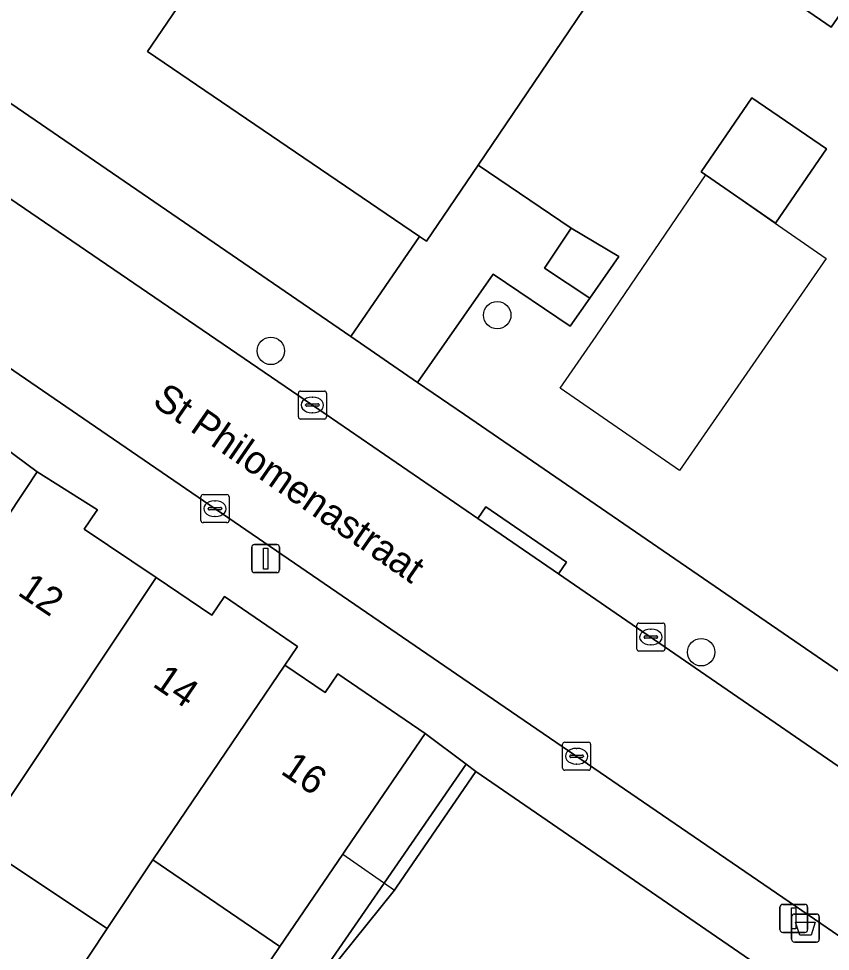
# Model space of a CAD drawing. Extents: x 159664 to 160323, y 385312 to 386115.
# Drawn here: x 160092.11 to 160121.09, y 385480.85 to 385514.12 of the extents above; entities that cross this region are included whole.
import ezdxf

# ---------------------------------------------------------------- set-up
doc = ezdxf.new("R2010")
doc.units = 0
for name, color, linetype in [('IMGEO_Afvalbak', 7, 'Continuous'), ('IMGEO_Boom', 7, 'Continuous'), ('IMGEO_Erf', 7, 'Continuous'), ('IMGEO_Kolk', 7, 'Continuous'), ('IMGEO_Lage_trafo', 7, 'Continuous'), ('IMGEO_Lichtmast', 7, 'Continuous'), ('IMGEO_Openbare_ruimte_label', 7, 'Continuous'), ('IMGEO_Pand', 7, 'Continuous'), ('IMGEO_Pand_nummerreeks', 7, 'Continuous'), ('IMGEO_Pand_overbouw', 7, 'Continuous'), ('IMGEO_Pand_vergunning_verleend', 7, 'Continuous'), ('IMGEO_Rijbaan_lokaal_open', 7, 'Continuous'), ('IMGEO_Voetpad_open', 7, 'Continuous')]:
    doc.layers.add(name, color=color, linetype=linetype)

msp = doc.modelspace()

# ---------------------------------------------------------------- linework, layer by layer
at = {"layer": 'IMGEO_Afvalbak'}
for p, q in [((160119.702, 385481.278), (160119.702, 385482.078)), ((160119.702, 385482.078), (160119.702, 385481.278)), ((160119.802, 385482.178), (160120.592, 385482.178)), ((160120.592, 385482.178), (160119.802, 385482.178)), ((160120.692, 385482.078), (160120.692, 385481.278)), ((160120.692, 385481.278), (160120.692, 385482.078)), ((160120.592, 385481.178), (160119.802, 385481.178)), ((160119.802, 385481.178), (160120.592, 385481.178))]:
    msp.add_line(p, q, dxfattribs=at)
msp.add_lwpolyline([(160119.845, 385481.892), (160120.549, 385481.892), (160120.4, 385481.422), (160119.994, 385481.422), (160119.845, 385481.892)], dxfattribs=at)
for centre, start, end in [((160119.802, 385482.078), 90, 180), ((160119.802, 385482.078), 90, 180), ((160120.592, 385482.078), 0, 90), ((160120.592, 385482.078), 360, 90), ((160119.802, 385481.278), 180, 270), ((160119.802, 385481.278), 180, 270), ((160120.592, 385481.278), 270, 0), ((160120.592, 385481.278), 270, 0)]:
    msp.add_arc(centre, 0.1, start, end, dxfattribs=at)
at = {"layer": 'IMGEO_Boom'}
for centre in [(160109.197, 385503.541), (160101.116, 385502.266), (160116.477, 385491.516)]:
    msp.add_circle(centre, 0.489, dxfattribs=at)
at = {"layer": 'IMGEO_Erf'}
for points in [[(160084.016, 385517.156), (160084.186, 385516.34), (160103.971, 385502.779), (160106.42, 385506.351), (160096.718, 385512.95), (160104.344, 385524.137), (160104.424, 385524.255), (160102.004, 385526.315), (160100.776, 385525.068), (160098.833, 385526.703), (160097.29, 385528.7), (160098.273, 385529.627), (160096.259, 385531.397), (160095.7, 385530.853), (160092.937, 385533.689), (160089.894, 385530.724), (160091.944, 385528.787), (160089.527, 385525.241)], [(160116.475, 385508.658), (160118.281, 385511.293), (160120.945, 385509.48), (160119.133, 385506.817)], [(160095.272, 385481.662), (160090.71, 385484.694), (160091.519, 385485.911), (160089.549, 385487.221), (160090.42, 385488.53), (160087.729, 385490.367), (160084.661, 385492.46), (160083.962, 385491.435), (160082.623, 385489.472), (160084.288, 385488.335), (160084.678, 385488.927), (160086.246, 385487.894), (160084.943, 385485.918), (160089.252, 385482.91), (160087.283, 385480.142), (160092.11, 385476.904), (160094.031, 385479.795)]]:
    msp.add_lwpolyline(points, close=True, dxfattribs=at)
for points in [[(160115.286, 385518.896), (160108.512, 385508.894), (160111.839, 385506.645), (160113.533, 385505.628), (160112.497, 385504.146), (160111.8, 385503.15), (160109.049, 385505.008), (160106.356, 385501.144), (160108.025, 385500), (160129.756, 385485.105), (160142.133, 385503.177), (160148.995, 385513.197), (160129.739, 385526.384)], [(160122.215, 385515.412), (160121.11, 385513.811), (160120.126, 385514.486)], [(160102.652, 385479.452), (160105.528, 385483.033), (160105.601, 385483.139), (160108.429, 385487.262), (160108.083, 385487.522), (160105.155, 385483.28), (160100.197, 385476.099)]]:
    msp.add_lwpolyline(points, dxfattribs=at)
at = {"layer": 'IMGEO_Kolk'}
for p, q in [((160102.099, 385499.909), (160102.099, 385500.761)), ((160102.174, 385500.835), (160103.026, 385500.835)), ((160102.587, 385500.615), (160102.612, 385500.615)), ((160103.1, 385500.761), (160103.1, 385499.909)), ((160102.358, 385500.329), (160102.358, 385500.341)), ((160102.796, 385500.292), (160102.398, 385500.292)), ((160102.401, 385500.378), (160102.799, 385500.378)), ((160102.842, 385500.341), (160102.842, 385500.329)), ((160102.61, 385500.055), (160102.585, 385500.055)), ((160103.026, 385499.835), (160102.174, 385499.835)), ((160098.622, 385496.214), (160098.622, 385497.066)), ((160098.697, 385497.14), (160099.549, 385497.14)), ((160099.11, 385496.92), (160099.135, 385496.92)), ((160099.623, 385497.066), (160099.623, 385496.214)), ((160098.881, 385496.634), (160098.881, 385496.646)), ((160099.319, 385496.597), (160098.921, 385496.597)), ((160098.924, 385496.683), (160099.322, 385496.683)), ((160099.365, 385496.646), (160099.365, 385496.634)), ((160099.133, 385496.36), (160099.108, 385496.36)), ((160099.549, 385496.14), (160098.697, 385496.14)), ((160114.179, 385491.633), (160114.179, 385492.485)), ((160114.254, 385492.559), (160115.106, 385492.559)), ((160114.667, 385492.339), (160114.692, 385492.339)), ((160115.18, 385492.485), (160115.18, 385491.633)), ((160114.438, 385492.053), (160114.438, 385492.065)), ((160114.876, 385492.016), (160114.478, 385492.016)), ((160114.481, 385492.102), (160114.879, 385492.102)), ((160114.922, 385492.065), (160114.922, 385492.053)), ((160114.69, 385491.779), (160114.665, 385491.779)), ((160115.106, 385491.559), (160114.254, 385491.559)), ((160111.604, 385488.309), (160112.456, 385488.309)), ((160111.529, 385487.383), (160111.529, 385488.235)), ((160112.017, 385488.089), (160112.042, 385488.089)), ((160112.53, 385488.235), (160112.53, 385487.383)), ((160111.788, 385487.803), (160111.788, 385487.815)), ((160112.226, 385487.766), (160111.828, 385487.766)), ((160111.831, 385487.852), (160112.229, 385487.852)), ((160112.272, 385487.815), (160112.272, 385487.803)), ((160112.456, 385487.309), (160111.604, 385487.309)), ((160112.04, 385487.529), (160112.015, 385487.529))]:
    msp.add_line(p, q, dxfattribs=at)
for points in [[(160102.099, 385499.909), (160102.099, 385500.761)], [(160102.174, 385500.835), (160103.026, 385500.835)], [(160103.1, 385500.761), (160103.1, 385499.909)], [(160103.026, 385499.835), (160102.174, 385499.835)], [(160098.622, 385496.214), (160098.622, 385497.066)], [(160098.697, 385497.14), (160099.549, 385497.14)], [(160099.623, 385497.066), (160099.623, 385496.214)], [(160099.549, 385496.14), (160098.697, 385496.14)], [(160114.179, 385491.633), (160114.179, 385492.485)], [(160114.254, 385492.559), (160115.106, 385492.559)], [(160115.18, 385492.485), (160115.18, 385491.633)], [(160115.106, 385491.559), (160114.254, 385491.559)], [(160111.604, 385488.309), (160112.456, 385488.309)], [(160111.529, 385487.383), (160111.529, 385488.235)], [(160112.53, 385488.235), (160112.53, 385487.383)], [(160112.456, 385487.309), (160111.604, 385487.309)]]:
    msp.add_lwpolyline(points, dxfattribs=at)
for centre, radius, start, end in [((160102.176, 385500.759), 0.0765, 91.552, 178.448), ((160102.176, 385500.759), 0.0765, 91.552, 178.448), ((160103.024, 385500.759), 0.0765, 1.552, 88.448), ((160103.024, 385500.759), 0.0765, 1.552, 88.448), ((160102.398, 385500.338), 0.0403, 85.8775, 175.7526), ((160102.395, 385500.328), 0.0366, 178.938, 274.7102), ((160102.799, 385500.335), 0.043, 264.8664, 352.4533), ((160102.803, 385500.34), 0.0386, 1.7309, 96.639), ((160102.176, 385499.911), 0.0765, 181.552, 268.448), ((160102.176, 385499.911), 0.0765, 181.552, 268.448), ((160103.024, 385499.911), 0.0765, 271.552, 358.448), ((160103.024, 385499.911), 0.0765, 271.552, 358.448), ((160098.699, 385497.064), 0.0765, 91.552, 178.448), ((160098.699, 385497.064), 0.0765, 91.552, 178.448), ((160099.547, 385497.064), 0.0765, 1.552, 88.448), ((160099.547, 385497.064), 0.0765, 1.552, 88.448), ((160098.921, 385496.643), 0.0403, 85.8775, 175.7526), ((160098.918, 385496.633), 0.0366, 178.938, 274.7102), ((160099.322, 385496.64), 0.043, 264.8664, 352.4533), ((160099.326, 385496.645), 0.0386, 1.7309, 96.639), ((160098.699, 385496.216), 0.0765, 181.552, 268.448), ((160098.699, 385496.216), 0.0765, 181.552, 268.448), ((160099.547, 385496.216), 0.0765, 271.552, 358.448), ((160099.547, 385496.216), 0.0765, 271.552, 358.448), ((160114.256, 385492.483), 0.0765, 91.552, 178.448), ((160114.256, 385492.483), 0.0765, 91.552, 178.448), ((160115.104, 385492.483), 0.0765, 1.552, 88.448), ((160115.104, 385492.483), 0.0765, 1.552, 88.448), ((160114.478, 385492.062), 0.0403, 85.8775, 175.7526), ((160114.475, 385492.052), 0.0366, 178.938, 274.7102), ((160114.879, 385492.059), 0.043, 264.8664, 352.4533), ((160114.883, 385492.064), 0.0386, 1.7309, 96.639), ((160114.256, 385491.635), 0.0765, 181.552, 268.448), ((160114.256, 385491.635), 0.0765, 181.552, 268.448), ((160115.104, 385491.635), 0.0765, 271.552, 358.448), ((160115.104, 385491.635), 0.0765, 271.552, 358.448), ((160111.606, 385488.233), 0.0765, 91.552, 178.448), ((160111.606, 385488.233), 0.0765, 91.552, 178.448), ((160112.454, 385488.233), 0.0765, 1.552, 88.448), ((160112.454, 385488.233), 0.0765, 1.552, 88.448), ((160111.828, 385487.812), 0.0403, 85.8775, 175.7526), ((160111.825, 385487.802), 0.0366, 178.938, 274.7102), ((160112.229, 385487.809), 0.043, 264.8664, 352.4533), ((160112.233, 385487.814), 0.0386, 1.7309, 96.639), ((160111.606, 385487.385), 0.0765, 181.552, 268.448), ((160111.606, 385487.385), 0.0765, 181.552, 268.448), ((160112.454, 385487.385), 0.0765, 271.552, 358.448), ((160112.454, 385487.385), 0.0765, 271.552, 358.448)]:
    msp.add_arc(centre, radius, start, end, dxfattribs=at)
for centre, major_axis, ratio, start_param, end_param in [((160102.586, 385500.335), (-0.387, 0.002), 0.722429, 4.712389, 7.853982), ((160102.611, 385500.335), (-0.39, 0.002), 0.717154, 1.570796, 4.712389), ((160099.109, 385496.64), (-0.387, 0.002), 0.722429, 4.712389, 7.853982), ((160099.134, 385496.64), (-0.39, 0.002), 0.717154, 1.570796, 4.712389), ((160114.666, 385492.059), (-0.387, 0.002), 0.722429, 4.712389, 7.853982), ((160114.691, 385492.059), (-0.39, 0.002), 0.717154, 1.570796, 4.712389), ((160112.016, 385487.809), (-0.387, 0.002), 0.722429, 4.712389, 7.853982), ((160112.041, 385487.809), (-0.39, 0.002), 0.717154, 1.570796, 4.712389)]:
    msp.add_ellipse(centre, major_axis=major_axis, ratio=ratio, start_param=start_param, end_param=end_param, dxfattribs=at)
at = {"layer": 'IMGEO_Lage_trafo'}
msp.add_lwpolyline([(160112.497, 385504.146), (160113.533, 385505.628), (160111.839, 385506.645), (160110.889, 385505.218)], close=True, dxfattribs=at)
at = {"layer": 'IMGEO_Lichtmast'}
for p, q in [((160100.435, 385494.46), (160100.435, 385495.26)), ((160100.435, 385495.26), (160100.435, 385494.46)), ((160100.535, 385495.36), (160101.325, 385495.36)), ((160101.325, 385495.36), (160100.535, 385495.36)), ((160101.425, 385495.26), (160101.425, 385494.46)), ((160101.425, 385494.46), (160101.425, 385495.26)), ((160101.325, 385494.36), (160100.535, 385494.36)), ((160100.535, 385494.36), (160101.325, 385494.36)), ((160119.285, 385481.624), (160119.285, 385482.424)), ((160119.285, 385482.424), (160119.285, 385481.624)), ((160119.385, 385482.524), (160120.175, 385482.524)), ((160120.175, 385482.524), (160119.385, 385482.524)), ((160120.275, 385482.424), (160120.275, 385481.624)), ((160120.275, 385481.624), (160120.275, 385482.424)), ((160120.175, 385481.524), (160119.385, 385481.524)), ((160119.385, 385481.524), (160120.175, 385481.524))]:
    msp.add_line(p, q, dxfattribs=at)
for points in [[(160100.855, 385495.235), (160101.005, 385495.235), (160101.005, 385494.485), (160100.855, 385494.485), (160100.855, 385495.235)], [(160119.705, 385482.399), (160119.855, 385482.399), (160119.855, 385481.649), (160119.705, 385481.649), (160119.705, 385482.399)]]:
    msp.add_lwpolyline(points, dxfattribs=at)
for centre, start, end in [((160100.535, 385495.26), 90, 180), ((160100.535, 385495.26), 90, 180), ((160101.325, 385495.26), 0, 90), ((160101.325, 385495.26), 360, 90), ((160100.535, 385494.46), 180, 270), ((160100.535, 385494.46), 180, 270), ((160101.325, 385494.46), 270, 0), ((160101.325, 385494.46), 270, 0), ((160119.385, 385482.424), 90, 180), ((160119.385, 385482.424), 90, 180), ((160120.175, 385482.424), 0, 90), ((160120.175, 385482.424), 360, 90), ((160119.385, 385481.624), 180, 270), ((160119.385, 385481.624), 180, 270), ((160120.175, 385481.624), 270, 0), ((160120.175, 385481.624), 270, 0)]:
    msp.add_arc(centre, 0.1, start, end, dxfattribs=at)
at = {"layer": 'IMGEO_Pand'}
msp.add_lwpolyline([(160104.344, 385524.137), (160096.718, 385512.95), (160106.42, 385506.351), (160106.673, 385506.179), (160108.512, 385508.894), (160115.286, 385518.896)], dxfattribs=at)
for points in [[(160116.475, 385508.658), (160119.133, 385506.817), (160120.945, 385509.48), (160118.281, 385511.293)], [(160092.357, 385497.328), (160092.771, 385497.951), (160090.729, 385499.463), (160090.666, 385499.37), (160090.63, 385499.316), (160090.248, 385498.75), (160088.394, 385500), (160087.243, 385500.776), (160086.862, 385501.033), (160084.744, 385497.929), (160081.846, 385493.68), (160081.475, 385493.136), (160083.962, 385491.435), (160084.661, 385492.46), (160087.729, 385490.367)], [(160097.019, 385494.185), (160094.459, 385495.911), (160094.877, 385496.532), (160094.924, 385496.601), (160092.771, 385497.951), (160092.357, 385497.328), (160087.729, 385490.367), (160090.42, 385488.53), (160089.549, 385487.221), (160091.519, 385485.911), (160092.374, 385487.197)], [(160101.615, 385491.059), (160102.069, 385491.725), (160099.462, 385493.504), (160099.01, 385492.843), (160097.019, 385494.185), (160092.374, 385487.197), (160091.519, 385485.911), (160090.71, 385484.694), (160095.272, 385481.662), (160096.899, 385484.11)], [(160103.51, 385490.743), (160103.055, 385490.076), (160101.615, 385491.059), (160096.899, 385484.11), (160101.434, 385481.016), (160103.684, 385484.314), (160103.804, 385484.489), (160106.622, 385488.619)], [(160119.187, 385479.884), (160108.429, 385487.262), (160105.601, 385483.139), (160105.528, 385483.033), (160102.652, 385479.452), (160105.305, 385477.655), (160105.824, 385477.303), (160106.935, 385478.924), (160108.219, 385478.044), (160108.779, 385478.861), (160110.94, 385477.38), (160116.172, 385473.793), (160116.798, 385473.364), (160119.632, 385477.496)], [(160101.434, 385481.016), (160096.899, 385484.11), (160095.272, 385481.662), (160094.031, 385479.795), (160098.556, 385476.767)]]:
    msp.add_lwpolyline(points, close=True, dxfattribs=at)
at = {"layer": 'IMGEO_Pand_overbouw'}
msp.add_lwpolyline([(160105.528, 385483.033), (160105.601, 385483.139), (160108.429, 385487.262), (160106.622, 385488.619), (160103.804, 385484.489), (160103.684, 385484.314)], close=True, dxfattribs=at)
at = {"layer": 'IMGEO_Pand_vergunning_verleend'}
msp.add_lwpolyline([(160111.447, 385500.942), (160112.727, 385502.79), (160116.642, 385508.542), (160119.238, 385506.744), (160120.941, 385505.564), (160115.7, 385497.996)], close=True, dxfattribs=at)
at = {"layer": 'IMGEO_Rijbaan_lokaal_open'}
msp.add_lwpolyline([(160103.091, 385500), (160091.569, 385507.857), (160085.143, 385512.247), (160082.355, 385508.121), (160094.215, 385500), (160109.484, 385489.552), (160124.777, 385479.087), (160127.579, 385483.19), (160111.385, 385494.315), (160108.508, 385496.287)], close=True, dxfattribs=at)
at = {"layer": 'IMGEO_Voetpad_open'}
for points in [[(160127.549, 385523.192), (160129.739, 385526.384), (160148.995, 385513.197), (160149.713, 385514.246), (160129.488, 385528.127), (160120.126, 385514.486), (160121.11, 385513.811), (160122.215, 385515.412), (160124.827, 385519.223)], [(160106.356, 385501.144), (160109.049, 385505.008), (160111.8, 385503.15), (160112.497, 385504.146), (160110.889, 385505.218), (160111.839, 385506.645), (160108.512, 385508.894), (160106.673, 385506.179), (160106.42, 385506.351), (160103.971, 385502.779)], [(160108.508, 385496.287), (160111.385, 385494.315), (160111.667, 385494.728), (160108.79, 385496.7)]]:
    msp.add_lwpolyline(points, close=True, dxfattribs=at)
for points in [[(160108.025, 385500), (160106.356, 385501.144), (160103.971, 385502.779), (160084.186, 385516.34), (160084.016, 385517.156), (160089.527, 385525.241), (160087.308, 385527.528), (160087.208, 385527.431)], [(160083.015, 385513.698), (160085.143, 385512.247), (160091.569, 385507.857), (160103.091, 385500), (160108.508, 385496.287), (160108.79, 385496.7), (160111.667, 385494.728), (160111.385, 385494.315), (160127.579, 385483.19)], [(160090.729, 385499.463), (160092.771, 385497.951), (160094.924, 385496.601), (160094.877, 385496.532), (160094.459, 385495.911), (160097.019, 385494.185), (160099.01, 385492.843), (160099.462, 385493.504), (160102.069, 385491.725), (160101.615, 385491.059), (160103.055, 385490.076), (160103.51, 385490.743), (160106.622, 385488.619), (160108.083, 385487.522), (160108.429, 385487.262), (160119.187, 385479.884), (160119.632, 385477.496), (160116.798, 385473.364), (160120.131, 385471.065), (160125.358, 385478.69), (160124.777, 385479.087), (160109.484, 385489.552), (160094.215, 385500), (160082.355, 385508.121)], [(160128.186, 385482.814), (160129.756, 385485.105), (160108.025, 385500)], [(160088.142, 385473.845), (160093.588, 385474.662), (160097.997, 385475.531), (160100.197, 385476.099), (160105.155, 385483.28), (160108.083, 385487.522), (160106.622, 385488.619), (160103.804, 385484.489), (160103.684, 385484.314), (160101.434, 385481.016), (160098.556, 385476.767), (160091.052, 385475.312)]]:
    msp.add_lwpolyline(points, dxfattribs=at)

# ---------------------------------------------------------------- texts
at = {"layer": 'IMGEO_Openbare_ruimte_label'}
msp.add_text('St Philomenastraat', height=1, rotation=325.3882, dxfattribs=at).set_placement((160096.844, 385500.362))
at = {"layer": 'IMGEO_Pand_nummerreeks'}
for s, rotation, p in [('12', 326.0121, (160092.035, 385493.589)), ('14', 325.7314, (160096.852, 385490.33)), ('16', 325.7286, (160101.425, 385487.214))]:
    msp.add_text(s, height=1, rotation=rotation, dxfattribs=at).set_placement(p)

doc.saveas('drawing.dxf')
